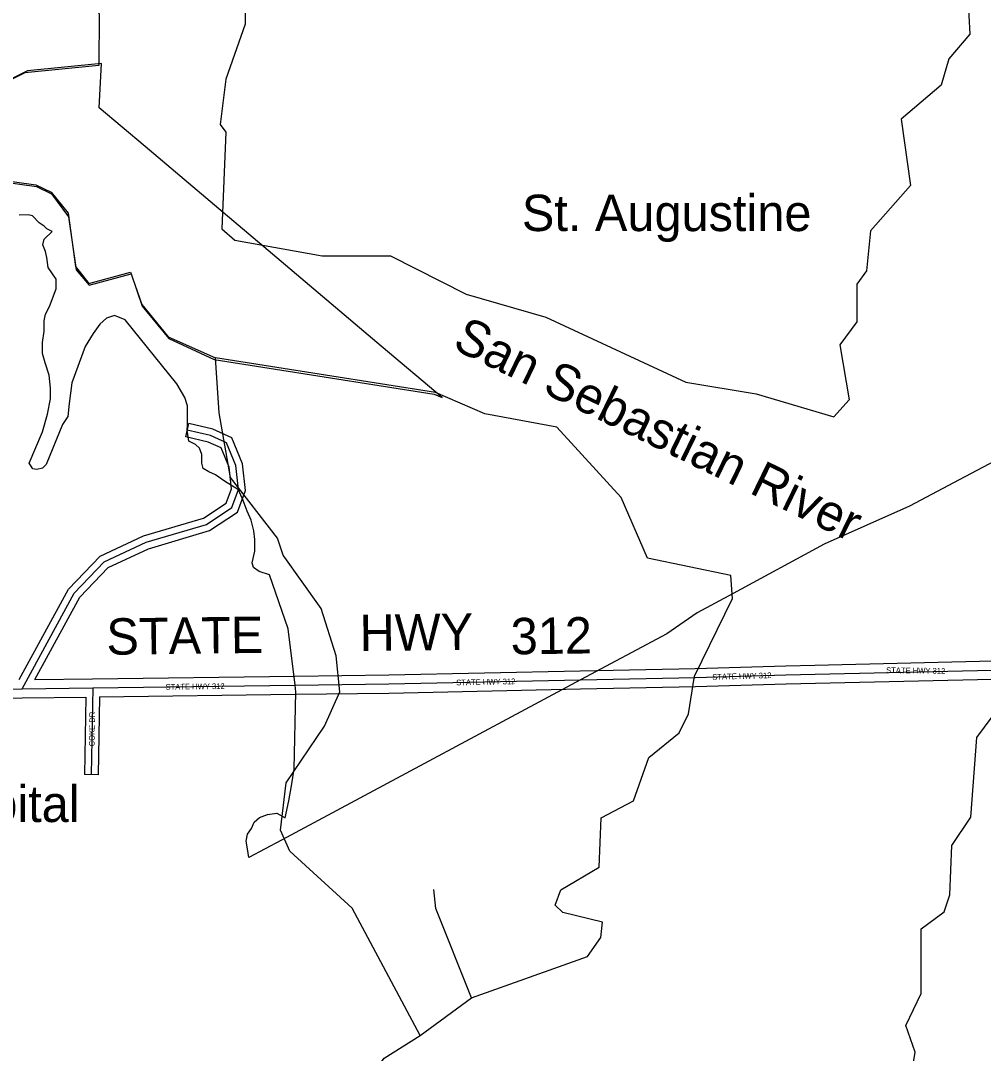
# Model space of a CAD drawing. Extents: x 418523 to 616617, y 1878279 to 2196743.
# Drawn here: x 555359 to 559590, y 2010049 to 2014588 of the extents above; entities that cross this region are included whole.
import ezdxf

# ---------------------------------------------------------------- set-up
doc = ezdxf.new("R2010")
doc.units = 0
for name, color, linetype in [('Level 22', 7, 'Continuous'), ('Level 23', 7, 'Continuous'), ('Level 28', 7, 'Continuous'), ('Level 31', 7, 'Continuous'), ('Level 32', 7, 'Continuous'), ('Level 34', 7, 'Continuous'), ('Level 41', 7, 'Continuous'), ('Level 44', 7, 'Continuous'), ('Level 5', 7, 'Continuous'), ('Level 57', 7, 'Continuous'), ('Level 7', 7, 'Continuous'), ('Level 8', 7, 'Continuous')]:
    doc.layers.add(name, color=color, linetype=linetype)

msp = doc.modelspace()

# ---------------------------------------------------------------- linework, layer by layer
at = {"layer": 'Level 22'}
for p, q in [((557819.054, 2011690.356), (558324.345, 2011701.004)), ((558851.2, 2011715.601), (559708.992, 2011735.513)), ((555365.617, 2011651.729), (555675.874, 2011655.447)), ((555675.874, 2011655.447), (556565.345, 2011666.836))]:
    msp.add_line(p, q, dxfattribs=at)
for points in [[(558324.345, 2011701.004), (558722.816, 2011712.669), (558851.2, 2011715.601)], [(553978.479, 2011663.056), (554004.142, 2011658.621), (555182.324, 2011649.533), (555365.617, 2011651.729)], [(556565.345, 2011666.836), (556977.431, 2011672.262), (557819.054, 2011690.356)]]:
    msp.add_lwpolyline(points, dxfattribs=at)
at = {"layer": 'Level 23'}
for p, q in [((557818.212, 2011730.348), (558323.504, 2011740.996)), ((558850.272, 2011755.591), (559708.064, 2011775.503)), ((555421.942, 2011692.407), (555675.395, 2011695.446)), ((555675.364, 2011695.445), (556564.834, 2011706.833)), ((558852.129, 2011675.61), (559709.921, 2011695.522)), ((557819.898, 2011650.364), (558325.189, 2011661.011)), ((555366.097, 2011611.731), (555645.224, 2011615.075)), ((555705.244, 2011615.817), (556565.858, 2011626.837))]:
    msp.add_line(p, q, dxfattribs=at)
for points in [[(558323.504, 2011740.996), (558721.774, 2011752.656), (558850.287, 2011755.591)], [(556564.819, 2011706.833), (556976.738, 2011712.257), (557818.194, 2011730.348)], [(556565.872, 2011626.838), (556978.124, 2011632.267), (557819.914, 2011650.365)], [(558325.516, 2011661.021), (558723.859, 2011672.681), (558852.114, 2011675.61)], [(553983.568, 2011621.581), (554000.558, 2011618.646), (555182.409, 2011609.53), (555366.097, 2011611.731)]]:
    msp.add_lwpolyline(points, dxfattribs=at)
at = {"layer": 'Level 31'}
msp.add_line((555675.874, 2011655.447), (555669.758, 2011273.984), dxfattribs=at)
for points in [[(556316.64, 2012526.842), (556304.884, 2012632.7), (556263.949, 2012732.454), (556193.669, 2012764.648), (556091.354, 2012788.202)], [(555365.617, 2011651.729), (555594.603, 2012072.061), (555725.89, 2012209.892), (555910.284, 2012295.211), (556176.123, 2012374.125), (556287.264, 2012447.645), (556316.64, 2012526.842)]]:
    msp.add_lwpolyline(points, dxfattribs=at)
at = {"layer": 'Level 32'}
for p, q in [((556084.624, 2012758.966), (556098.084, 2012817.438)), ((555645.224, 2011615.075), (555639.761, 2011274.465)), ((555705.244, 2011615.818), (555699.755, 2011273.503)), ((555699.755, 2011273.503), (555639.761, 2011274.465))]:
    msp.add_line(p, q, dxfattribs=at)
for points in [[(556347.244, 2012523.081), (556334.237, 2012640.195), (556287.209, 2012754.797), (556203.382, 2012793.197), (556098.084, 2012817.438)], [(556286.038, 2012530.603), (556275.531, 2012625.205), (556240.69, 2012710.111), (556183.958, 2012736.099), (556084.624, 2012758.966)], [(555353.165, 2011691.582), (555570.15, 2012089.888), (555708.108, 2012234.721), (555899.662, 2012323.352), (556163.299, 2012401.613), (556262.542, 2012467.262), (556286.039, 2012530.603)], [(555421.941, 2011692.407), (555619.055, 2012054.235), (555743.673, 2012185.063), (555920.908, 2012267.069), (556188.946, 2012346.636), (556311.985, 2012428.027), (556347.244, 2012523.081)]]:
    msp.add_lwpolyline(points, dxfattribs=at)
at = {"layer": 'Level 5'}
msp.add_line((557115.104, 2010127.198), (557340.736, 2010293.214), dxfattribs=at)
for points in [[(555671.468, 2014704.65), (555670.989, 2014700.236), (555704.071, 2014616.774), (555703.355, 2014391.689), (555378.139, 2014359.394), (555244.536, 2014293.121), (554552.679, 2014312.023), (554502.559, 2014287.172), (554534.835, 2013945.285), (554409.196, 2013770.649), (554400.567, 2013678.946), (554517.28, 2013678.588), (554692.603, 2013753.062), (554718.071, 2013894.676), (554934.945, 2013935.679), (555426.558, 2013867.383), (555493.15, 2013833.804), (555567.884, 2013741.882), (555600.479, 2013508.357), (555658.571, 2013433.136), (555842.134, 2013482.57), (555891.699, 2013340.687), (556007.954, 2013198.575), (556216.07, 2013106.226)], [(556346.745, 2014702.823), (556346.235, 2014698.044), (556345.847, 2014572.991), (556261.699, 2014331.504), (556236.033, 2014131.53), (556260.944, 2014098.089), (556242.901, 2013672.999), (556301.093, 2013622.778), (556684.344, 2013554.851), (556984.45, 2013553.906), (557317.381, 2013386.096), (557667.181, 2013284.917), (558283.161, 2012999.488), (558591.439, 2012948.481), (558932.899, 2012847.332)], [(559522.508, 2014694.234), (559530.203, 2014529.348), (559438.173, 2014421.275), (559404.444, 2014304.661), (559228.883, 2014155.196), (559269.619, 2013863.29), (559093.938, 2013663.773), (559076.681, 2013488.779), (559034.831, 2013430.557), (559034.274, 2013263.823), (558958.924, 2013164.02), (558999.819, 2012922.135), (558932.899, 2012847.332)], [(558480.49, 2012148.521), (558113.92, 2012224.758), (557998.053, 2012491.883), (557715.631, 2012801.246), (557399.043, 2012860.644), (557182.595, 2012953.034), (556216.07, 2013106.226)], [(557340.736, 2010293.214), (557849.845, 2010474.945), (557908.455, 2010558.137), (557917.024, 2010624.799), (557742.089, 2010667.038), (557708.838, 2010700.478), (557734.078, 2010767.11), (557901.129, 2010866.585), (557910.156, 2011083.33), (558052.098, 2011157.903), (558119.416, 2011349.408), (558253.158, 2011457.352), (558295.097, 2011540.585), (558320.664, 2011707.219), (558488.493, 2012048.489), (558480.49, 2012148.521)], [(559000.009, 2007820.258), (558933.358, 2007828.817), (558817.033, 2007945.888), (558583.975, 2008063.348), (558542.822, 2008221.871), (558601.501, 2008321.745), (558894.313, 2008645.916), (558953.131, 2008787.44), (559012.497, 2009104.017), (559121.774, 2009387.096), (559172.87, 2009720.384), (559273.659, 2009945.14), (559290.657, 2010053.483), (559249.374, 2010170.325), (559316.523, 2010311.809), (559317.438, 2010595.246), (559417.699, 2010669.948), (559442.968, 2010744.911), (559451.994, 2010961.616), (559535.774, 2011086.4), (559561.899, 2011436.438), (559695.899, 2011619.404)], [(557340.736, 2010293.214), (557183.616, 2010685.511), (557175.544, 2010768.903)], [(556997.004, 2007118.137), (557264.059, 2007200.652), (557306.029, 2007292.185), (557307.899, 2007867.398), (557225.442, 2008151.123), (557253.884, 2009209.748), (557020.627, 2009268.846), (556746.177, 2009469.808), (556688.154, 2009570.04), (556738.434, 2009653.242), (556872.075, 2009727.846), (556914.542, 2009969.461), (556956.382, 2010027.693), (557115.104, 2010127.198)]]:
    msp.add_lwpolyline(points, dxfattribs=at)
at = {"layer": 'Level 7'}
msp.add_lwpolyline([(557115.104, 2010127.198), (556816.817, 2010686.717), (556542.506, 2010937.69), (556501.114, 2011029.521), (556526.81, 2011237.836), (556694.35, 2011487.404), (556761.529, 2011637.228), (556745.346, 2011795.681), (556679.34, 2012004.316), (556513.373, 2012238.259), (556488.59, 2012313.351), (556281.061, 2012580.804), (556231.954, 2012864.4), (556216.07, 2013106.226)], dxfattribs=at)
at = {"layer": 'Level 8'}
for points in [[(555906.056, 2014034.553), (555704.049, 2014204.555), (555714.045, 2014400.559), (555389.039, 2014368.555), (555255.036, 2014301.551)], [(554937.035, 2013927.539), (555429.049, 2013859.543), (555495.05, 2013826.543), (555570.054, 2013726.542), (555603.059, 2013492.537), (555661.061, 2013425.536), (555845.065, 2013475.54), (555894.069, 2013333.537), (556011.074, 2013191.535), (556210.08, 2013099.536), (557177.105, 2012946.543), (557212.107, 2012931.544), (556944.096, 2013157.546), (556428.076, 2013593.549), (556249.069, 2013744.551), (555906.056, 2014034.553)], [(555463.052, 2013685.54), (555440.051, 2013699.54), (555411.05, 2013730.541), (555393.049, 2013735.54), (555353.049, 2013733.54)], [(559745.17, 2012707.569), (559484.167, 2012569.563), (559265.164, 2012454.557), (558891.158, 2012287.549), (558490.152, 2012069.539), (558333.15, 2011984.536), (558199.149, 2011893.531), (557819.143, 2011690.522), (556505.124, 2010985.49), (556362.123, 2010909.486), (556356.122, 2010947.487), (556351.121, 2010981.488), (556356.12, 2011012.489), (556374.12, 2011037.49), (556386.12, 2011064.491), (556409.12, 2011085.491), (556444.121, 2011098.492), (556485.122, 2011104.492), (556521.123, 2011084.492), (556538.122, 2011158.495), (556550.121, 2011224.496), (556562.12, 2011298.498), (556569.114, 2011638.506), (556565.114, 2011666.506), (556535.109, 2011915.512), (556453.103, 2012152.516), (556407.101, 2012166.516), (556383.1, 2012184.516), (556377.1, 2012205.516), (556389.099, 2012256.518), (556389.099, 2012307.519), (556384.098, 2012345.52), (556372.096, 2012392.521), (556355.095, 2012432.521), (556337.094, 2012479.522), (556317.093, 2012526.523), (556255.09, 2012564.523), (556215.089, 2012591.524), (556186.089, 2012605.524), (556162.088, 2012619.524), (556156.087, 2012643.524), (556156.086, 2012680.525), (556145.085, 2012708.526), (556127.084, 2012724.526), (556098.084, 2012740.526), (556091.083, 2012788.526), (556092.083, 2012809.527), (556092.082, 2012858.528), (556093.081, 2012894.529), (556081.08, 2012931.53), (556046.078, 2012991.531), (555819.068, 2013273.535), (555772.066, 2013291.535), (555737.066, 2013280.534), (555708.065, 2013254.533), (555678.065, 2013212.531), (555643.066, 2013155.53), (555584.067, 2012995.526), (555572.069, 2012905.523), (555566.069, 2012847.521), (555543.069, 2012812.521), (555472.071, 2012637.516), (555455.071, 2012621.515), (555431.07, 2012615.515), (555413.069, 2012618.515), (555396.069, 2012642.515), (555455.068, 2012781.519), (555478.067, 2012858.521), (555490.066, 2012926.522), (555491.065, 2012972.524), (555485.064, 2013029.525), (555467.063, 2013083.526), (555456.062, 2013124.526), (555456.061, 2013173.528), (555462.06, 2013223.529), (555462.059, 2013268.53), (555468.059, 2013297.531), (555486.059, 2013331.532), (555515.059, 2013409.534), (555515.058, 2013430.535), (555515.058, 2013452.535), (555480.056, 2013503.536), (555475.055, 2013546.536), (555469.054, 2013573.537), (555457.054, 2013602.538), (555463.053, 2013627.538), (555498.054, 2013661.54), (555475.053, 2013672.54), (555463.052, 2013685.54)]]:
    msp.add_lwpolyline(points, dxfattribs=at)

# ---------------------------------------------------------------- texts
at = {"layer": 'Level 28'}
for s, p in [('STATE', (555737.181, 2011800.386)), ('HWY', (556849.949, 2011816.586)), ('312', (557513.946, 2011802.301))]:
    msp.add_text(s, height=160, rotation=0.7328, dxfattribs=at).set_placement(p)
at = {"layer": 'Level 34'}
for s, height, rotation, p in [('STATE HWY 312', 25, 359.265797, (559162.7, 2011720.573)), ('STATE HWY 312', 25, 1.230928, (557273.816, 2011666.134)), ('STATE HWY 312', 25, 1.676167, (558399.275, 2011690.694)), ('STATE HWY 312', 24.99916, 0.732836, (555996.065, 2011647.048)), ('COKE DR', 25, 89.080325, (555684.244, 2011397.91))]:
    msp.add_text(s, height=height, rotation=rotation, dxfattribs=at).set_placement(p)
at = {"layer": 'Level 41'}
msp.add_text('San Sebastian River', height=160, rotation=334.063967, dxfattribs=at).set_placement((557251.489, 2013148.936))
at = {"layer": 'Level 44'}
msp.add_text('St. Augustine', height=160, dxfattribs=at).set_placement((557562.143, 2013663.36))
at = {"layer": 'Level 57'}
msp.add_text('General Hospital', height=160, dxfattribs=at).set_placement((554024.782, 2011065.467))

doc.saveas('drawing.dxf')
